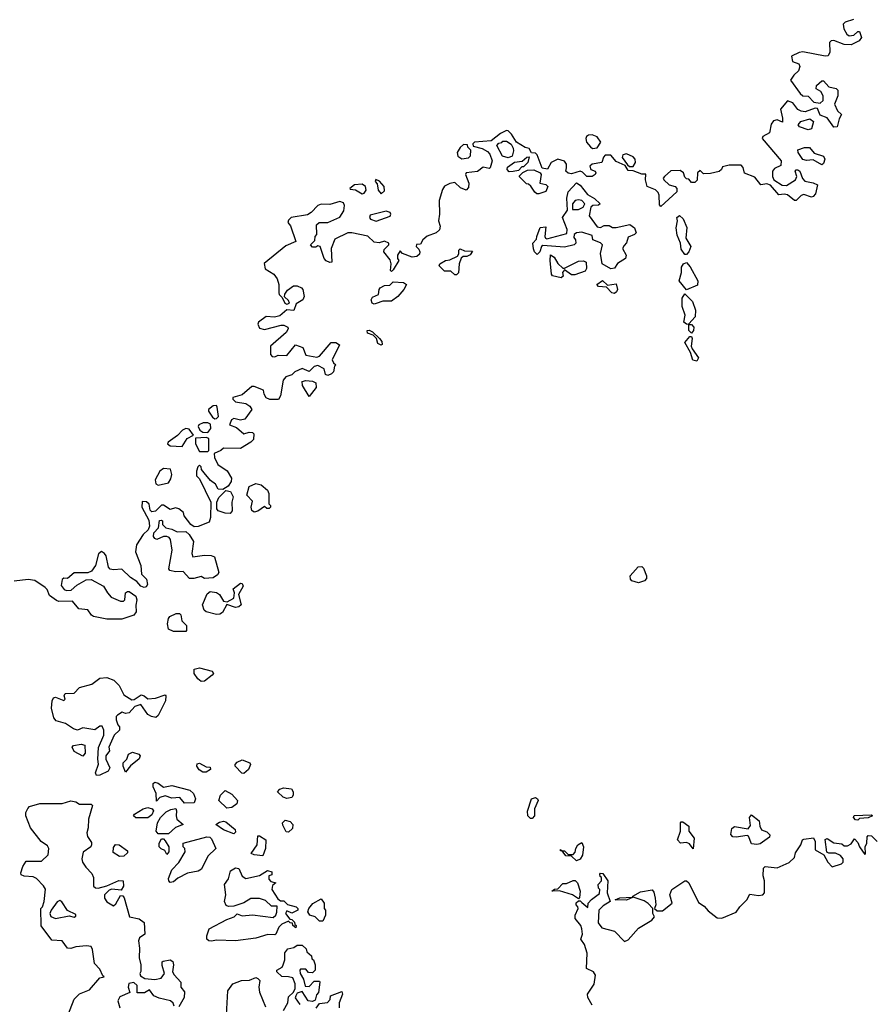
# Model space of a CAD drawing. Extents: x 2219101 to 2444320, y 201258 to 358766.
# Tile 329 of 349: x 2402997 to 2407975, y 307086 to 312829. Entities that reach past the tile are written whole.
import ezdxf

# ---------------------------------------------------------------- set-up
doc = ezdxf.new("R2010")
doc.units = 0

msp = doc.modelspace()

# ---------------------------------------------------------------- linework, layer by layer
at = {"layer": '0CON10XD'}
for points in [[(2407859.6, 312830.5), (2407810, 312815), (2407798.3, 312801.7), (2407802.5, 312775), (2407820, 312745), (2407834.2, 312734.2), (2407861.7, 312738.3), (2407885, 312760), (2407895, 312760), (2407906, 312725), (2407893.3, 312705), (2407845, 312681.2), (2407805, 312683.8), (2407745, 312706.7), (2407730, 312705), (2407720, 312695), (2407720.7, 312639.3), (2407711.7, 312618.3), (2407695, 312616.7), (2407565, 312641.2), (2407542.3, 312637.7), (2407497.5, 312615), (2407504.3, 312584.3), (2407540.6, 312570.6), (2407546.9, 312555), (2407538.7, 312531.3), (2407511.2, 312505), (2407492.5, 312475), (2407548.3, 312398.3), (2407565, 312383.8), (2407595, 312382.5), (2407628.3, 312348.3), (2407665, 312342.5), (2407681.7, 312358.3), (2407682.5, 312385), (2407669.7, 312409.7), (2407642.5, 312425), (2407643.3, 312445), (2407675, 312472.5), (2407685, 312472.5), (2407715, 312438), (2407758, 312428), (2407768.3, 312418.3), (2407768, 312385), (2407748.8, 312335), (2407767, 312297), (2407790, 312275), (2407775, 312250), (2407765, 312203.3), (2407745, 312202), (2407705, 312256.7), (2407665, 312272.5), (2407650, 312310), (2407635, 312312.5), (2407578, 312292), (2407555, 312294.2), (2407535.6, 312305.6), (2407505, 312344), (2407475, 312356.2), (2407433.6, 312306.4), (2407446.2, 312255), (2407445, 312230), (2407415, 312244), (2407392.1, 312237.9), (2407380, 312220), (2407370.4, 312169.5), (2407331.7, 312148.3), (2407327.5, 312135), (2407438, 312005), (2407435, 311977.5), (2407399.3, 311960.7), (2407387.5, 311945), (2407386.2, 311915), (2407394.2, 311894.2), (2407444.3, 311864.3), (2407468.8, 311861.2), (2407521.2, 311895), (2407528.8, 311915), (2407520, 311945), (2407525, 311952.5), (2407535, 311953.3), (2407545.7, 311945.7), (2407562.3, 311902.3), (2407575, 311886.7), (2407625, 311878), (2407650, 311865), (2407637.7, 311812.3), (2407625, 311796.7), (2407614.1, 311794.1), (2407570.7, 311809.3), (2407555, 311802.5), (2407525, 311773.3), (2407515, 311773.3), (2407475, 311806.7), (2407455, 311811.2), (2407425, 311807.5), (2407375, 311863.8), (2407355, 311871.2), (2407320, 311865), (2407285, 311910), (2407223.6, 311933.6), (2407217, 311967), (2407205, 311980), (2407135, 311980), (2407095, 311970), (2407090, 311955), (2407077, 311943), (2407025, 311932.5), (2406985, 311930), (2406965, 311950), (2406950, 311935), (2406947, 311893), (2406935, 311880), (2406915, 311880), (2406898.3, 311898.3), (2406885, 311900), (2406875, 311910), (2406867.5, 311935), (2406849.4, 311949.4), (2406795, 311947.5), (2406757.5, 311915), (2406750, 311905), (2406752.5, 311895), (2406785, 311866.2), (2406820, 311855), (2406830, 311845), (2406830, 311825), (2406735, 311740), (2406728.3, 311748.3), (2406726.7, 311805), (2406720.4, 311820.5), (2406705, 311836), (2406656.4, 311856.4), (2406647.5, 311895), (2406648.3, 311928.3), (2406625, 311927.5), (2406575, 311947.5), (2406545, 311950), (2406528.3, 311978.3), (2406475, 312002.5), (2406445, 312038), (2406411.4, 312038.6), (2406402.3, 312027.7), (2406392.5, 311995), (2406335, 311986.2), (2406322.5, 311975), (2406327.5, 311955), (2406352.5, 311945), (2406356.7, 311935), (2406353.3, 311925), (2406335, 311914), (2406304.1, 311914.1), (2406280, 311940), (2406266, 311946), (2406215, 311930), (2406195, 311933.3), (2406182.5, 311945), (2406186.2, 311963.8)], [(2407595, 312186.7), (2407545, 312203.3), (2407537.5, 312215), (2407552.5, 312235), (2407605, 312250), (2407626.2, 312235), (2407615, 312192.5), (2407595, 312186.7)], [(2406186.2, 311963.8), (2406185.7, 311985.7), (2406175, 312004), (2406135, 312014.4), (2406096, 311995), (2406075, 311957.5), (2406043.3, 311963.3), (2406015, 312040), (2406005, 312050), (2405981.7, 312051.7), (2405967.5, 312077.5), (2405945, 312084), (2405893.8, 312113.8), (2405865, 312160), (2405845, 312180), (2405835, 312182.5), (2405800, 312165), (2405747, 312123), (2405650, 312115), (2405640, 312105), (2405641.7, 312091.7), (2405695, 312076.7), (2405725, 312060), (2405738.8, 312045), (2405752.5, 312005), (2405740, 311965), (2405735, 311960), (2405700.7, 311969.3), (2405667, 311943), (2405600, 311935), (2405597.5, 311925), (2405616.7, 311875), (2405615, 311850), (2405600, 311835), (2405567, 311847), (2405535, 311880), (2405505, 311873.3), (2405475, 311857.5), (2405462.3, 311837.7), (2405442.5, 311775), (2405446, 311695), (2405440, 311655), (2405448.8, 311625), (2405445, 311603.3), (2405425, 311586), (2405374.2, 311565.8), (2405347.5, 311545), (2405335, 311520), (2405311.7, 311518.3), (2405310, 311505), (2405325, 311490), (2405330, 311475), (2405328.3, 311461.7), (2405313, 311447), (2405285, 311443.3), (2405230, 311465), (2405215, 311480), (2405200, 311455), (2405200, 311435), (2405207.5, 311425), (2405175, 311370), (2405165, 311360), (2405160, 311365), (2405162.5, 311405), (2405158.3, 311428.3), (2405120, 311475), (2405121.7, 311488.3), (2405150, 311515), (2405150, 311525), (2405125, 311537.5), (2405093, 311527), (2405065, 311531.2), (2405026.4, 311566.4), (2404933.6, 311586.4), (2404910, 311585), (2404835, 311548.8), (2404813.3, 311495), (2404817.5, 311415), (2404805, 311413.3), (2404785, 311422.5), (2404773.3, 311435), (2404750, 311505), (2404735, 311510), (2404725, 311502.5), (2404705, 311502.5), (2404692.5, 311515), (2404718.3, 311541.7), (2404720, 311565), (2404730, 311575), (2404728.3, 311631.7), (2404743.6, 311646.4), (2404795, 311646.7), (2404865, 311677.5), (2404887, 311713), (2404891.2, 311745), (2404885, 311760), (2404865, 311768), (2404805, 311750), (2404755, 311752.5), (2404735, 311744), (2404696.5, 311703.5), (2404675, 311690), (2404580, 311675), (2404565, 311660), (2404560, 311645), (2404577, 311627), (2404606.7, 311535), (2404549.7, 311510.3), (2404422.9, 311407.1), (2404428.8, 311375), (2404478.8, 311345), (2404497.9, 311317.9), (2404507.5, 311285), (2404507.5, 311235), (2404510, 311225), (2404528.3, 311208.3), (2404542.5, 311175), (2404555, 311170), (2404570, 311175), (2404565, 311190), (2404541.7, 311211.7), (2404543, 311227), (2404558.3, 311251.7), (2404594.4, 311275.6), (2404615, 311275.7), (2404640, 311265), (2404648.8, 311255), (2404656.2, 311215), (2404647.5, 311195), (2404609.6, 311170.5), (2404596.7, 311133.3), (2404555, 311136.7), (2404515, 311101.2), (2404483.6, 311093.6), (2404435, 311096.7), (2404388.8, 311065), (2404386.4, 311053.6), (2404395, 311030), (2404425, 311021.2), (2404522.7, 311047.3), (2404537, 311047), (2404560, 311035), (2404563.3, 311025), (2404551.2, 311005), (2404460, 310925), (2404460, 310875), (2404470, 310865), (2404485, 310862.5), (2404505, 310872.5), (2404555, 310870), (2404605, 310932), (2404647.5, 310917.5), (2404665, 310872.5), (2404729.3, 310860.7), (2404745, 310866.7), (2404814.4, 310945.6), (2404840, 310945), (2404861.7, 310931.7), (2404820, 310845), (2404827, 310827), (2404840, 310815), (2404833, 310807), (2404826.7, 310775), (2404815, 310762.5), (2404795, 310752.5), (2404780, 310760), (2404772.5, 310792.5), (2404735, 310811.2), (2404714.2, 310805.8), (2404685, 310777.5), (2404645, 310793.3), (2404602.5, 310775), (2404585, 310757.5), (2404550, 310745), (2404533, 310727), (2404517.5, 310635), (2404507, 310613), (2404455, 310613.3), (2404435, 310622.5), (2404422.5, 310645), (2404418.3, 310668.3), (2404365, 310690), (2404351.7, 310688.3), (2404295, 310640), (2404240, 310625), (2404240, 310615), (2404255, 310600), (2404315, 310590), (2404340, 310575), (2404351.2, 310555), (2404310.4, 310499.5), (2404285, 310493.3), (2404245, 310502.5), (2404232.5, 310495), (2404220, 310465), (2404260.7, 310450.7), (2404305, 310412.5), (2404335, 310422.5), (2404355, 310420), (2404362.5, 310412.5), (2404359.6, 310380.5), (2404345.8, 310364.2), (2404285, 310327.5), (2404185, 310330), (2404170, 310315), (2404131.7, 310298.3), (2404132.5, 310275), (2404152.5, 310235), (2404206.4, 310196.4), (2404232.5, 310155), (2404230, 310135), (2404213, 310107), (2404181.7, 310088.3), (2404155, 310090), (2404139.6, 310119.5), (2404110.4, 310140.5), (2404072.5, 310185), (2404057.5, 310205), (2404055, 310220), (2404045, 310230), (2404035, 310220), (2404027.5, 310195), (2404028.3, 310168.3), (2404045, 310150), (2404112.5, 310015), (2404110, 309925), (2404103, 309897), (2404037.9, 309872.1), (2404015, 309871.4), (2403995, 309883.3), (2403956.7, 309935), (2403952.5, 309955), (2403925, 309976), (2403905, 309981.2), (2403875, 309972.5), (2403835, 309997.5), (2403823.6, 309996.4), (2403788.3, 309961.7), (2403768.3, 309958.3), (2403758.3, 309968.3), (2403753, 310003), (2403737, 310017), (2403711.7, 310018.3), (2403710, 309985), (2403749.6, 309909.5), (2403754, 309875), (2403746.1, 309853.9), (2403716.7, 309825), (2403677.5, 309765), (2403672.5, 309725), (2403703.3, 309645), (2403706.7, 309595), (2403736.2, 309565), (2403742, 309535), (2403735, 309521.2), (2403722.3, 309517.7), (2403703.9, 309523.9), (2403680.9, 309550.9), (2403643.3, 309575), (2403593.6, 309623.6), (2403545, 309620), (2403524.2, 309624.2), (2403514.2, 309635), (2403500.7, 309700.7), (2403492.5, 309715), (2403475, 309726.7), (2403456.4, 309713.6), (2403439.2, 309645), (2403415, 309611.2), (2403395, 309602), (2403315, 309601.4), (2403275, 309570), (2403255, 309571.2), (2403245, 309563.3), (2403238.3, 309528.3), (2403255.8, 309505.8), (2403269.2, 309499.2), (2403297.9, 309502.1), (2403330.4, 309529.5), (2403385, 309561.4), (2403414.3, 309564.3), (2403485, 309524.4), (2403510, 309485), (2403530, 309460), (2403585, 309438), (2403603, 309437), (2403610, 309445), (2403614.3, 309485.7), (2403625, 309493.8), (2403635, 309492.5), (2403675, 309465.8), (2403679.5, 309445), (2403673.9, 309413.9), (2403676.2, 309375), (2403662.5, 309355), (2403593, 309333), (2403505, 309332.5), (2403428.3, 309348.3), (2403416.1, 309356.1), (2403395, 309386.2), (2403341.7, 309391.7), (2403305, 309436.7), (2403225.9, 309435.9), (2403210.8, 309440.8), (2403170.7, 309470.7), (2403157.5, 309505), (2403145, 309517.5), (2403085, 309556.7), (2403047, 309563), (2402965, 309553.3)], [(2406337, 312077), (2406365, 312081.2), (2406385.6, 312115), (2406365.5, 312145.5), (2406335, 312158), (2406315, 312156), (2406303, 312147), (2406298.8, 312135), (2406303.3, 312115), (2406325, 312087.5), (2406337, 312077)], [(2405575, 312016.7), (2405615, 312023.8), (2405626.2, 312035), (2405627.5, 312067.5), (2405610, 312085), (2405608.3, 312098.3), (2405585, 312100), (2405565, 312082.5), (2405548.8, 312055), (2405552.3, 312032.3), (2405575, 312016.7)], [(2405845, 312022.5), (2405813.6, 312033.6), (2405780, 312095), (2405791.7, 312108.3), (2405808.3, 312111.7), (2405815, 312120), (2405835, 312120), (2405863, 312103), (2405875, 312080), (2405877, 312063), (2405868.3, 312031.7), (2405845, 312022.5)], [(2407675, 311982.5), (2407625, 312011.2), (2407585, 312008), (2407565, 312013.3), (2407537.5, 312055), (2407535, 312070), (2407573, 312083), (2407602.5, 312082.5), (2407629.3, 312049.3), (2407683.6, 312033.6), (2407692.5, 312015), (2407685, 311990), (2407675, 311982.5)], [(2405851.7, 311941.7), (2405840, 311955), (2405841.7, 311968.3), (2405883, 311997), (2405927, 312003), (2405955, 312027.5), (2405968.3, 312028.3), (2405960, 311995), (2405935, 311970), (2405925, 311970), (2405905, 311950), (2405875, 311942.5), (2405851.7, 311941.7)], [(2406575, 311972.5), (2406589.2, 311995), (2406586, 312015), (2406575, 312028.8), (2406535, 312046.2), (2406515, 312040), (2406510, 312025), (2406541.7, 311981.7), (2406553, 311973), (2406575, 311972.5)], [(2406025, 311812.5), (2406012.5, 311812.5), (2406001.7, 311821.7), (2405978.3, 311858.3), (2405965, 311870), (2405951.7, 311871.7), (2405911.7, 311911.7), (2405911.7, 311918.3), (2405931.7, 311938.3), (2405958.3, 311951.7), (2405995, 311953.3), (2406032.5, 311935), (2406037.5, 311925), (2406030, 311875), (2406065, 311867.5), (2406077.5, 311855), (2406065, 311827.5), (2406025, 311812.5)], [(2404995, 311813.8), (2405005, 311817.5), (2405017.5, 311835), (2405013.3, 311855), (2404995, 311870), (2404950, 311865), (2404922.5, 311845), (2404925, 311840), (2404955, 311836.7), (2404995, 311813.8)], [(2405105, 311812.5), (2405125, 311830), (2405123.3, 311855), (2405095, 311886.7), (2405073.6, 311896.4), (2405070, 311885), (2405081.7, 311871.7), (2405087.5, 311835), (2405105, 311812.5)], [(2406445, 311376.2), (2406394.1, 311404.1), (2406384.1, 311464.1), (2406396.2, 311516.2), (2406385, 311527.5), (2406340, 311545), (2406335, 311570), (2406275, 311590), (2406243.6, 311586.4), (2406230, 311575), (2406228.3, 311558.3), (2406237.5, 311545), (2406240, 311525), (2406230, 311515), (2406175, 311502.5), (2406048.3, 311511.7), (2406040, 311505), (2406030, 311475), (2406015, 311460), (2406000, 311475), (2405993, 311493), (2405990, 311525), (2406011.7, 311548.3), (2406012.5, 311565), (2406033, 311617), (2406065, 311620), (2406060, 311565), (2406062.5, 311555), (2406070.7, 311550.7), (2406188.3, 311581.7), (2406190, 311605), (2406162.5, 311675), (2406191.7, 311718.3), (2406187.5, 311787.5), (2406196, 311825), (2406245, 311876.7), (2406265, 311863.8), (2406308.8, 311808.8), (2406350, 311785), (2406382.5, 311755), (2406373, 311747), (2406340, 311745), (2406327.5, 311735), (2406317.5, 311685), (2406365, 311620), (2406385, 311617.5), (2406405, 311627.5), (2406435, 311627.5), (2406455, 311617.5), (2406475, 311617.5), (2406555, 311633.3), (2406582.5, 311615), (2406591.2, 311585), (2406583.3, 311575), (2406545, 311560), (2406535, 311527.5), (2406521.7, 311511.7), (2406512.5, 311495), (2406533.3, 311455), (2406530, 311435), (2406484.1, 311405.9), (2406465, 311380), (2406445, 311376.2)], [(2406221.7, 311721.7), (2406255, 311722.5), (2406283.9, 311736.1), (2406293.3, 311755), (2406275, 311773.3), (2406255, 311778.8), (2406236.4, 311773.6), (2406220, 311755), (2406221.7, 311721.7)], [(2405075, 311653.3), (2405157.3, 311682.7), (2405161.2, 311695), (2405156.7, 311705), (2405135, 311711.2), (2405041.7, 311688.3), (2405036.7, 311675), (2405043.3, 311665), (2405075, 311653.3)], [(2406885, 311460), (2406875, 311460), (2406855, 311490), (2406850, 311525), (2406831.7, 311571.7), (2406826.2, 311615), (2406833.3, 311655), (2406830, 311675), (2406845, 311687.5), (2406867, 311667), (2406887, 311617), (2406882.5, 311555), (2406910, 311505), (2406900, 311475), (2406885, 311460)], [(2405545, 311340), (2405535, 311340), (2405511.7, 311361.7), (2405475, 311362.5), (2405443.9, 311393.9), (2405447.5, 311405), (2405480, 311425), (2405505, 311428.8), (2405550, 311450), (2405557.5, 311462.5), (2405557.5, 311485), (2405565, 311492.5), (2405590.7, 311480.7), (2405638.3, 311478.3), (2405625, 311457.5), (2405605, 311447.5), (2405583, 311447), (2405571.7, 311438.3), (2405560, 311405), (2405557, 311353), (2405545, 311340)], [(2406155, 311323.3), (2406103.8, 311333.8), (2406097.5, 311345), (2406090, 311425), (2406093, 311457), (2406113, 311443), (2406136.1, 311406.1), (2406165, 311380), (2406175, 311380), (2406255, 311420), (2406285, 311421.2), (2406300, 311415), (2406303, 311377), (2406295, 311362.5), (2406235, 311340), (2406215, 311340), (2406175, 311370), (2406162.5, 311355), (2406167, 311333), (2406155, 311323.3)], [(2406885, 311252.5), (2406842.5, 311305), (2406856.2, 311355), (2406856.7, 311385), (2406867.5, 311405), (2406885, 311412.5), (2406907.3, 311387.3), (2406952.5, 311305), (2406949.3, 311280.7), (2406885, 311252.5)], [(2405065, 311170), (2405052.5, 311175), (2405047.5, 311195), (2405055, 311210), (2405090, 311225), (2405092.5, 311255), (2405100, 311265), (2405125, 311277.5), (2405155, 311280), (2405175, 311300), (2405235.9, 311295.9), (2405252.5, 311285), (2405237.5, 311255), (2405202.5, 311215), (2405165, 311186.7), (2405115, 311186.7), (2405075, 311173.3), (2405065, 311170)], [(2406465, 311232.5), (2406450, 311235), (2406418.3, 311268.3), (2406373, 311273), (2406362.5, 311285), (2406395, 311306.7), (2406425, 311280), (2406475, 311287.5), (2406482.5, 311255), (2406478.3, 311241.7), (2406465, 311232.5)], [(2406915, 311000), (2406900, 311015), (2406900, 311050), (2406885, 311052.5), (2406870, 311065), (2406878.8, 311105), (2406860, 311155), (2406860, 311205), (2406875, 311230), (2406920, 311185), (2406937.5, 311135), (2406936.7, 311095), (2406900, 311055), (2406900, 311050), (2406915, 311050), (2406927.5, 311035), (2406926.7, 311015), (2406915, 311000)], [(2405105, 310930), (2405085, 310940), (2405078.3, 310968.3), (2405058.3, 310988.3), (2405025, 311000), (2405022.5, 311015), (2405035, 311017.5), (2405055, 311007.5), (2405095, 310970), (2405108.3, 310951.7), (2405110, 310935), (2405105, 310930)], [(2406945, 310837.5), (2406923.4, 310843.4), (2406908, 310888), (2406876.2, 310945), (2406905, 310980), (2406915, 310980), (2406919.3, 310969.3), (2406913.3, 310925), (2406918.3, 310908.3), (2406956.4, 310856.4), (2406945, 310837.5)], [(2404685, 310630), (2404646.7, 310695), (2404645, 310717.5), (2404665, 310723.3), (2404705, 310720), (2404725, 310710), (2404726.1, 310683.9), (2404685, 310630)], [(2404135, 310500), (2404145, 310502.5), (2404156.7, 310515), (2404149.3, 310569.3), (2404145, 310577.5), (2404125, 310576.2), (2404097.5, 310555), (2404097.5, 310545), (2404120.7, 310510.7), (2404135, 310500)], [(2404095, 310420), (2404112.5, 310445), (2404110, 310470), (2404095, 310476.7), (2404066.4, 310476.4), (2404042.5, 310465), (2404037.5, 310455), (2404047.5, 310435), (2404065, 310422.5), (2404095, 310420)], [(2403945, 310340), (2403973.6, 310386.4), (2404010, 310405), (2403985, 310440), (2403965, 310443.8), (2403946.7, 310435), (2403917.3, 310402.7), (2403862.5, 310365), (2403860, 310355), (2403875, 310343.3), (2403945, 310340)], [(2404095, 310310), (2404100, 310315), (2404100, 310385), (2404085, 310392.5), (2404021.7, 310388.3), (2404022.5, 310355), (2404045, 310310), (2404095, 310310)], [(2403805, 310113.3), (2403865, 310127.5), (2403878.8, 310151.2), (2403883.8, 310175), (2403876.1, 310206.1), (2403835, 310210), (2403813.9, 310196.1), (2403786.7, 310145), (2403791.7, 310121.7), (2403805, 310113.3)], [(2404225, 309947.5), (2404195, 309950), (2404155, 309963.3), (2404147.5, 309975), (2404147.5, 310015), (2404158.3, 310041.7), (2404198.3, 310081.7), (2404226.4, 310076.4), (2404242.5, 310045), (2404233.3, 310015), (2404236.1, 309963.9), (2404225, 309947.5)], [(2404365, 309956), (2404350, 309965), (2404346, 309985), (2404355, 310020), (2404320.8, 310055), (2404336, 310105), (2404375, 310123.3), (2404405, 310116), (2404442.5, 310085), (2404450, 310065), (2404450, 310005), (2404460, 309995), (2404460, 309985), (2404451.7, 309978.3), (2404438.3, 309978.3), (2404425, 309990), (2404385, 309962), (2404365, 309956)], [(2404011.7, 309568.3), (2403988.3, 309568.3), (2403949.6, 309609.5), (2403905, 309607.5), (2403872.5, 309615), (2403866.7, 309625), (2403885.8, 309735), (2403876.7, 309796.7), (2403868.9, 309808.9), (2403855, 309814.3), (2403835, 309814.2), (2403797, 309797), (2403785, 309802.5), (2403777.5, 309815), (2403780, 309835), (2403807.5, 309865), (2403811.7, 309908.3), (2403825, 309910), (2403830, 309905), (2403830, 309885), (2403850, 309865), (2403885, 309857.5), (2403915, 309842), (2403965, 309843.3), (2403985, 309826.7), (2404010, 309785), (2404001.4, 309715), (2404007.5, 309695), (2404075, 309705.6), (2404114.2, 309704.2), (2404133.3, 309695), (2404157.5, 309605), (2404150, 309590), (2404125, 309572.5), (2404075, 309570), (2404055, 309580), (2404011.7, 309568.3)], [(2406605, 309543.8), (2406566.7, 309555), (2406558.8, 309565), (2406556.7, 309585), (2406603.6, 309636.4), (2406625, 309640), (2406635, 309630), (2406652.5, 309585), (2406651.7, 309568.3), (2406640, 309555), (2406605, 309543.8)], [(2404145, 309359.4), (2404085, 309374.2), (2404072.9, 309385), (2404062.9, 309415), (2404090.8, 309479.2), (2404107, 309493), (2404145, 309487.5), (2404162.5, 309475), (2404185, 309437.5), (2404207, 309433), (2404246.7, 309455), (2404250, 309485), (2404241.7, 309508.3), (2404285, 309542.5), (2404295, 309540), (2404300, 309525), (2404273.3, 309475), (2404288.8, 309415), (2404275, 309404), (2404255, 309400), (2404205, 309417.5), (2404179.5, 309370.5), (2404165, 309361.4), (2404145, 309359.4)], [(2403965, 309260), (2403895, 309260), (2403865, 309273.3), (2403858.8, 309305), (2403864.2, 309335.8), (2403872.3, 309347.7), (2403910, 309365), (2403930, 309365), (2403937, 309357), (2403941.7, 309321.7), (2403970, 309295), (2403970, 309265), (2403965, 309260)], [(2404055, 308968), (2404035, 308984.2), (2404014.3, 309015), (2404015, 309040), (2404045, 309048.8), (2404119.3, 309029.3), (2404126.7, 309015), (2404120, 309005), (2404075, 308970), (2404055, 308968)], [(2403445, 308420), (2403440, 308435), (2403457, 308487), (2403452.5, 308515), (2403457, 308583), (2403487.5, 308655), (2403487.5, 308685), (2403478.3, 308708.3), (2403465, 308707.5), (2403435, 308686.7), (2403365, 308697.5), (2403335, 308684), (2403311.7, 308691.7), (2403265, 308723.3), (2403209.3, 308739.3), (2403196.1, 308756.1), (2403182.3, 308812.3), (2403186.2, 308855), (2403195, 308872.5), (2403205, 308876.7), (2403255, 308857.5), (2403262.5, 308865), (2403256.7, 308885), (2403262, 308898), (2403315, 308900), (2403346.4, 308933.6), (2403417.1, 308952.9), (2403465, 308987.5), (2403505, 308992.5), (2403546.4, 308976.4), (2403576.7, 308945), (2403605, 308890), (2403650.7, 308860.7), (2403665, 308863.3), (2403705, 308890), (2403722.5, 308885), (2403745, 308866.7), (2403789.3, 308870.7), (2403845, 308890), (2403850, 308885), (2403847.5, 308855), (2403805, 308770), (2403791.7, 308758.3), (2403765, 308763.8), (2403745, 308776.7), (2403703.6, 308833.6), (2403667.7, 308822.3), (2403635, 308786.7), (2403615, 308782.5), (2403595, 308790), (2403567, 308773), (2403560, 308765), (2403560, 308745), (2403570, 308715), (2403580, 308705), (2403580, 308685), (2403547.5, 308655), (2403517.5, 308585), (2403520, 308565), (2403500, 308535), (2403500, 308515), (2403522.5, 308465), (2403512.5, 308445), (2403465, 308421.2), (2403445, 308420)], [(2403365, 308532.5), (2403315, 308560), (2403303.3, 308585), (2403310, 308595), (2403355, 308602.5), (2403376.2, 308596.2), (2403379.3, 308550.7), (2403365, 308532.5)], [(2403615, 308440), (2403600, 308475), (2403600, 308495), (2403622.5, 308515), (2403632.5, 308545), (2403655, 308556.2), (2403692.5, 308545), (2403700, 308535), (2403693, 308517), (2403642.7, 308477.3), (2403615, 308440)], [(2404085, 308440), (2404065, 308440), (2404043.6, 308453.6), (2404030, 308475), (2404031.7, 308488.3), (2404045, 308492.5), (2404085, 308470), (2404108.3, 308468.3), (2404110, 308455), (2404085, 308440)], [(2404305, 308432.5), (2404293.3, 308433.3), (2404254, 308475), (2404254, 308485), (2404265, 308498.8), (2404295, 308512.5), (2404340, 308495), (2404342.5, 308485), (2404331.2, 308455), (2404305, 308432.5)], [(2403958.3, 308258.3), (2403931.7, 308291.7), (2403885, 308288.8), (2403845, 308302.5), (2403815, 308292.5), (2403795, 308270), (2403792, 308315), (2403776, 308355), (2403776.1, 308373.9), (2403785, 308381.2), (2403805, 308376.2), (2403835, 308352.5), (2403885, 308362), (2403990, 308335), (2404010, 308315), (2404022.5, 308285), (2404015, 308260), (2403958.3, 308258.3)], [(2404555, 308286.7), (2404533.6, 308293.6), (2404500, 308325), (2404515, 308340), (2404535, 308347.5), (2404581.7, 308341.7), (2404592.5, 308325), (2404592.5, 308305), (2404585, 308292.5), (2404555, 308286.7)], [(2404205, 308230), (2404157.5, 308275), (2404168.8, 308305), (2404195, 308333.3), (2404235, 308312), (2404266.7, 308275), (2404263.3, 308255), (2404235, 308234.2), (2404205, 308230)], [(2405985, 308170), (2405975, 308170), (2405960, 308185), (2405958.3, 308211.7), (2405982.5, 308285), (2406005, 308292.5), (2406017.5, 308285), (2406020, 308275), (2406000, 308225), (2406000, 308185), (2405985, 308170)], [(2403263.3, 306985), (2403314.1, 307115.9), (2403345, 307147.5), (2403405, 307170), (2403465, 307240), (2403490, 307245), (2403481.7, 307251.7), (2403465, 307290), (2403433, 307323), (2403422.5, 307405), (2403413, 307423), (2403386.4, 307426.4), (2403325, 307421.2), (2403295, 307411.2), (2403275, 307413.3), (2403245, 307456.7), (2403185, 307460), (2403123, 307543), (2403120, 307645), (2403130, 307655), (2403140, 307685), (2403147, 307757), (2403136.4, 307776.4), (2403095, 307820), (2403075, 307830), (2403023, 307833), (2403005, 307840), (2403003, 307853), (2403015, 307890), (2403035, 307920), (2403125, 307920), (2403162.5, 307957.5), (2403166.7, 307995), (2403159.6, 308009.5), (2403122.5, 308035), (2403060, 308115), (2403032.5, 308185), (2403033.3, 308205), (2403045, 308227.5), (2403055, 308240), (2403113.6, 308256.4), (2403245, 308257.5), (2403295, 308272.5), (2403325, 308266.7), (2403345, 308253.3), (2403413, 308253), (2403422.5, 308245), (2403397.5, 308165), (2403396.7, 308115), (2403388.8, 308085), (2403393.3, 308065), (2403415, 308030), (2403416.7, 308015), (2403412.5, 308005), (2403366.4, 307973.6), (2403360, 307935), (2403363.3, 307915), (2403382.5, 307885), (2403418.3, 307848.3), (2403426.7, 307825), (2403427.5, 307775), (2403440, 307765), (2403455, 307763.3), (2403505, 307777.5), (2403575, 307807.5), (2403600, 307805), (2403602.5, 307775), (2403588.3, 307751.7), (2403535, 307757.5), (2403519.3, 307750.7), (2403491.2, 307725), (2403490.8, 307705), (2403505, 307684), (2403545, 307660), (2403558.3, 307671.7), (2403585, 307720), (2403598.3, 307718.3), (2403607, 307707), (2403636.7, 307596.7), (2403693.9, 307583.9), (2403723.6, 307563.6), (2403727.5, 307495), (2403695.8, 307474.2), (2403690, 307455), (2403696.4, 307413.6), (2403693, 307357), (2403703.8, 307315), (2403703.6, 307276.4), (2403697.5, 307265), (2403701.7, 307251.7), (2403727, 307237), (2403785, 307231.2), (2403822.5, 307237.5), (2403840.8, 307265), (2403828.3, 307311.7), (2403827.5, 307332.5), (2403833.3, 307336.7), (2403875, 307346), (2403890, 307335), (2403894, 307315), (2403888, 307275), (2403897, 307257), (2403936.2, 307215), (2403937.5, 307185), (2403958.3, 307158.3), (2403955.8, 307125), (2403925, 307070)], [(2403745, 308173.3), (2403675, 308174), (2403661.2, 308185), (2403666.7, 308195), (2403717.5, 308225), (2403745, 308233.3), (2403770, 308225), (2403777.5, 308215), (2403768.3, 308191.7), (2403745, 308173.3)], [(2403865, 308080), (2403805, 308080), (2403793.8, 308095), (2403800, 308145), (2403817.5, 308175), (2403851.7, 308208.3), (2403878.3, 308221.7), (2403907, 308227), (2403912.5, 308215), (2403908.8, 308185), (2403913.3, 308165), (2403950, 308135), (2403905, 308117.5), (2403865, 308080)], [(2407295, 308017.5), (2407265, 308022.5), (2407246.7, 308066.7), (2407239.3, 308069.3), (2407175, 308060), (2407155, 308062.5), (2407143.6, 308076.4), (2407149.3, 308110.7), (2407165, 308122.5), (2407245, 308110), (2407258.3, 308128.3), (2407252.5, 308175), (2407265, 308190), (2407310, 308155), (2407312.5, 308125), (2407323.6, 308103.6), (2407355, 308092.5), (2407372.5, 308075), (2407369.3, 308060.7), (2407315, 308022.5), (2407295, 308017.5)], [(2407885, 308160), (2407871.7, 308161.7), (2407860, 308175), (2407863, 308187), (2407965, 308190), (2407970, 308185), (2407945, 308172.5), (2407895, 308170), (2407885, 308160)], [(2404245, 308080), (2404185, 308103.3), (2404140, 308135), (2404161.7, 308148.3), (2404185, 308153.3), (2404199.6, 308149.5), (2404253.8, 308105), (2404255, 308090), (2404245, 308080)], [(2404565, 308090), (2404551.7, 308091.7), (2404530.7, 308130.7), (2404530, 308145), (2404545, 308158.8), (2404575, 308152.5), (2404590, 308135), (2404588.3, 308111.7), (2404565, 308090)], [(2406925, 307992.5), (2406902.5, 308022.5), (2406885, 308029.2), (2406850, 308025), (2406832.5, 308045), (2406850, 308095), (2406850, 308145), (2406855, 308150), (2406865, 308150), (2406900, 308125), (2406900, 308095), (2406930, 308055), (2406925, 307992.5)], [(2403875, 307796.7), (2403866.7, 307805), (2403865, 307820), (2403885, 307870), (2403925, 307912.5), (2403962.5, 307975), (2403960, 307995), (2403950, 308005), (2403950, 308025), (2404088.3, 308061.7), (2404105, 308060), (2404115, 308050), (2404140, 307995), (2404095, 307950), (2404056.4, 307873.6), (2404037, 307863), (2403975, 307850), (2403919.3, 307820.7), (2403895, 307800), (2403875, 307796.7)], [(2404415, 307952.5), (2404365, 307956.7), (2404347.5, 307965), (2404381.2, 308015), (2404385, 308067.5), (2404395, 308067.5), (2404432.5, 308045), (2404431.2, 307995), (2404415, 307952.5)], [(2406335, 307080), (2406310, 307125), (2406308.8, 307145), (2406347.1, 307202.9), (2406355.8, 307255), (2406344.1, 307274.1), (2406302.5, 307295), (2406307, 307383), (2406290, 307435), (2406270, 307465), (2406280, 307495), (2406276.2, 307525), (2406270, 307545), (2406237, 307587), (2406236.7, 307605), (2406253.3, 307645), (2406252.5, 307655), (2406242.5, 307665), (2406243, 307677), (2406255, 307690), (2406265, 307690), (2406275, 307680), (2406310, 307650), (2406312.5, 307675), (2406332.3, 307697.7), (2406378.3, 307731.7), (2406380, 307755), (2406373, 307763), (2406370, 307785), (2406390, 307805), (2406390, 307825), (2406381.7, 307831.7), (2406380, 307845), (2406385, 307850), (2406398.3, 307848.3), (2406427.5, 307805), (2406422.5, 307735), (2406440, 307685), (2406399.4, 307660.6), (2406373.8, 307635), (2406370, 307560), (2406391.2, 307531.2), (2406465, 307512.5), (2406525, 307452.5), (2406545, 307462.5), (2406605, 307530), (2406683, 307577), (2406700, 307595), (2406690, 307615), (2406690, 307645), (2406663, 307673), (2406638.3, 307688.3), (2406575, 307710), (2406535, 307692.5), (2406470, 307695), (2406497, 307707), (2406570, 307710), (2406573, 307717), (2406618.3, 307741.7), (2406685, 307752.5), (2406695, 307740), (2406703.3, 307705), (2406707.5, 307665), (2406700, 307645), (2406715, 307630), (2406745, 307630), (2406802.5, 307675), (2406788.8, 307725), (2406800, 307755), (2406875, 307806.2), (2406885, 307806.2), (2406900, 307795), (2406955, 307679.2), (2406988.6, 307658.6), (2407011.5, 307631.5), (2407065, 307589.2), (2407092.3, 307587.7), (2407175, 307623.3), (2407196.7, 307655), (2407236.7, 307695), (2407255, 307727.5), (2407305, 307720), (2407330, 307725), (2407340, 307735), (2407340, 307805), (2407332.5, 307835), (2407335, 307880), (2407345, 307890), (2407415, 307882.5), (2407485, 307913.3), (2407515, 307942.5), (2407521.7, 307968.3), (2407552.5, 308015), (2407562.5, 308045), (2407570.7, 308049.3), (2407626.4, 308056.4), (2407636.2, 308035), (2407636.4, 307986.4), (2407686.7, 307956.7), (2407710, 307915), (2407735, 307887.5), (2407790, 307905), (2407800, 307915), (2407800, 307935), (2407783, 307953), (2407755, 307967.5), (2407715, 307966.7), (2407703.6, 307973.6), (2407695, 308047.5), (2407705, 308052.5), (2407745, 308026.7), (2407791.7, 308021.7), (2407805, 308010), (2407825, 308010), (2407845, 308022.5), (2407865, 308050), (2407885, 308030), (2407893.9, 308003.9), (2407925, 307960), (2407930, 307965), (2407927.5, 308005), (2407937.5, 308025), (2407938.3, 308061.7), (2407945, 308070), (2407965, 308067.5), (2407997.5, 308035)], [(2403578.3, 307948.3), (2403541.7, 307971.7), (2403545, 308000), (2403555, 308017.5), (2403577.5, 308015), (2403625, 307980), (2403625, 307970), (2403605, 307950), (2403578.3, 307948.3)], [(2403855, 307960), (2403843, 307983), (2403821.7, 307991.7), (2403810, 308005), (2403810, 308025), (2403825, 308050), (2403835, 308050), (2403845, 308040), (2403867.5, 308005), (2403867.5, 307975), (2403855, 307960)], [(2406245, 307922.5), (2406215, 307950), (2406181.7, 307951.7), (2406160, 307980), (2406151.7, 307981.7), (2406151.7, 307988.3), (2406160, 307980), (2406175, 307980), (2406195, 307960), (2406225, 307960), (2406237, 307973), (2406240, 307995), (2406251.2, 308015), (2406275, 308030), (2406285.7, 308005), (2406280, 307955), (2406265, 307932.5), (2406245, 307922.5)], [(2404115, 307453.3), (2404100, 307455), (2404087.5, 307465), (2404087.5, 307485), (2404102.5, 307525), (2404205, 307581.2), (2404247.5, 307595), (2404265, 307612.5), (2404295, 307602), (2404355, 307607.5), (2404475, 307592.5), (2404490, 307605), (2404497, 307623), (2404498.3, 307658.3), (2404465, 307658.8), (2404430.9, 307690.9), (2404395, 307703.6), (2404345, 307702.5), (2404305, 307676.7), (2404245, 307658.8), (2404215, 307656), (2404201.7, 307661.7), (2404191.2, 307685), (2404200, 307725), (2404191.2, 307785), (2404215, 307816.7), (2404226.4, 307863.6), (2404255, 307882.5), (2404275, 307877.5), (2404295, 307832.5), (2404315, 307820), (2404395, 307836.7), (2404443, 307867), (2404468.3, 307858.3), (2404468.3, 307841.7), (2404450, 307835), (2404450, 307815), (2404461.7, 307801.7), (2404490, 307795), (2404471.7, 307778.3), (2404467.5, 307755), (2404501.7, 307701.7), (2404518.3, 307688.3), (2404538.3, 307688.3), (2404558.3, 307668.3), (2404610, 307655), (2404620, 307645), (2404620, 307635), (2404585, 307617.5), (2404555, 307630), (2404547.5, 307615), (2404571.7, 307581.7), (2404585, 307580), (2404600, 307565), (2404601.7, 307551.7), (2404610, 307545), (2404608.3, 307531.7), (2404590, 307545), (2404588.3, 307558.3), (2404575, 307560), (2404565, 307570), (2404525, 307552.5), (2404507.5, 307535), (2404490, 307495), (2404485, 307490), (2404445, 307493.3), (2404375, 307471.2), (2404255, 307456.2), (2404145, 307460), (2404115, 307453.3)], [(2406255, 307700), (2406220, 307725), (2406145, 307747.5), (2406100, 307745), (2406115, 307757.5), (2406135, 307760), (2406165, 307790), (2406185, 307790), (2406225, 307807.5), (2406237, 307807), (2406250, 307795), (2406265.7, 307745.7), (2406261.7, 307708.3), (2406255, 307700)], [(2403205, 307585.8), (2403285, 307602.5), (2403315, 307593.8), (2403325, 307600), (2403325, 307610), (2403275, 307632.5), (2403243, 307683), (2403231.7, 307691.7), (2403215, 307682.5), (2403180, 307635), (2403172.5, 307615), (2403178.3, 307598.3), (2403205, 307585.8)], [(2404765, 307570), (2404745, 307570), (2404720, 307595), (2404690, 307605), (2404677.5, 307625), (2404682.5, 307645), (2404707, 307673), (2404755, 307700), (2404772.5, 307675), (2404772.5, 307645), (2404780, 307635), (2404780, 307605), (2404765, 307570)], [(2404535, 307050), (2404560, 307095), (2404565, 307130), (2404593.3, 307156.7), (2404603, 307177), (2404603.3, 307205), (2404589.3, 307239.3), (2404565, 307246.7), (2404525, 307247.5), (2404497.5, 307275), (2404497.5, 307285), (2404526.8, 307303.2), (2404534.5, 307315.6), (2404542.5, 307345), (2404543.6, 307386.4), (2404561.2, 307408.8), (2404595, 307417.5), (2404615, 307430), (2404645, 307430), (2404668.3, 307408.3), (2404671.7, 307391.7), (2404698.3, 307368.3), (2404701.7, 307351.7), (2404710, 307345), (2404720, 307315), (2404720, 307285), (2404705, 307270), (2404681.7, 307271.7), (2404665, 307290), (2404635, 307290), (2404630, 307285), (2404632.5, 307265), (2404651.7, 307231.7), (2404661.7, 307191.7), (2404685, 307190), (2404715, 307220), (2404745, 307220), (2404747.5, 307215), (2404740, 307155), (2404728.3, 307141.7), (2404720, 307110), (2404705, 307102.5), (2404680, 307105), (2404645, 307160), (2404615, 307150), (2404607.5, 307135), (2404603, 307123), (2404630, 307085)], [(2403897.5, 307075), (2403892.5, 307092.5), (2403876.1, 307106.1), (2403810.7, 307120.7), (2403780, 307135), (2403755, 307170), (2403725, 307152.5), (2403683, 307153), (2403682.5, 307195), (2403663, 307213), (2403633.6, 307206.4), (2403630, 307185), (2403640, 307155), (2403580.6, 307129.4), (2403569.2, 307105), (2403581.2, 307065)], [(2404203.3, 307025), (2404211.2, 307165), (2404240, 307205), (2404290, 307225), (2404337, 307227), (2404375, 307242.5), (2404386.4, 307236.4), (2404396.7, 307225), (2404392, 307185), (2404395.8, 307155.8), (2404430.3, 307070.3)], [(2404726.1, 307063.9), (2404745, 307090), (2404793, 307097), (2404807, 307113), (2404810, 307135), (2404875, 307160), (2404880, 307145), (2404860, 307095), (2404860, 307065)]]:
    msp.add_lwpolyline(points, dxfattribs=at)

doc.saveas('drawing.dxf')
